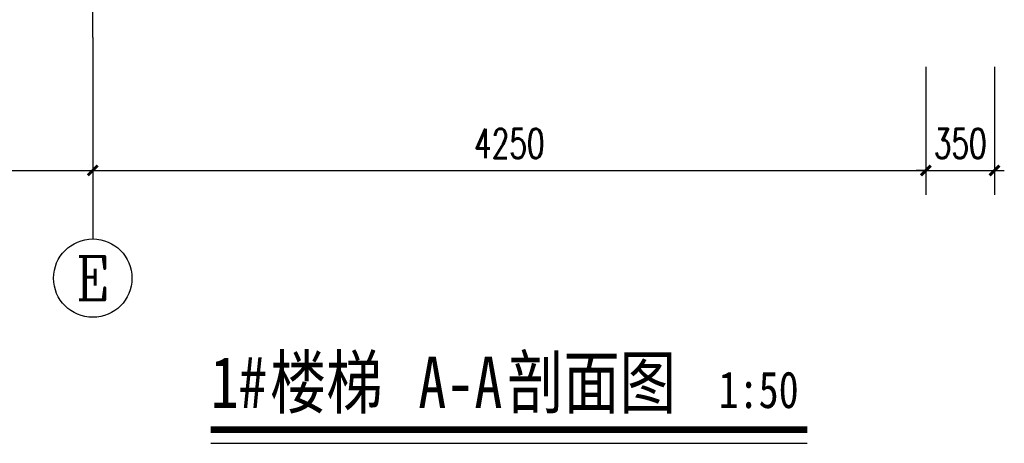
# Model space of a CAD drawing. Extents: x 797781 to 1255204, y 21234 to 1024248.
# Tile 978 of 1056: x 1153871 to 1158894, y 613120 to 615283. Entities that reach past the tile are written whole.
import ezdxf
from ezdxf.enums import TextEntityAlignment as Align

# ---------------------------------------------------------------- set-up
doc = ezdxf.new("R2010")
doc.units = 0
doc.header["$LTSCALE"] = 1000
doc.header["$MEASUREMENT"] = 0
doc.linetypes.add('230303生产综合楼-平面图_t8$0$DOTE', pattern=[2.42, 2, -0.2, 0.02, -0.2])
for name, color, linetype in [('230303生产综合楼-平面图_t8$0$AXIS', 3, 'Continuous'), ('230303生产综合楼-平面图_t8$0$AXIS_TEXT', 7, 'Continuous'), ('230303生产综合楼-平面图_t8$0$DIM_SYMB', 3, 'Continuous'), ('230303生产综合楼-平面图_t8$0$DOTE', 1, '230303生产综合楼-平面图_t8$0$DOTE'), ('AXIS_TEXT', 7, 'Continuous'), ('PUB_TEXT', 7, 'Continuous')]:
    doc.layers.add(name, color=color, linetype=linetype)
doc.styles.add('230303生产综合楼-平面图_t8$0$-黑体', font='simhei.ttf', dxfattribs={"width": 0.8})
doc.styles.add('230303生产综合楼-平面图_t8$0$_TCH_AXIS', font='COMPLEX', dxfattribs={"bigfont": 'GBCBIG'})
doc.styles.add('230303生产综合楼-平面图_T8$0$_TCH_DIM_T3', font='SIMPLEX', dxfattribs={"width": 0.705882, "bigfont": 'GBCBIG'})
doc.styles.add('COMPLEX', font='COMPLEX')
doc.dimstyles.new('230303生产综合楼-平面图_T8$0$_TCH_ARCH&&50', dxfattribs={"dimtxt": 148.75, "dimasz": 50, "dimexe": 125, "dimexo": 150, "dimgap": 63.125, "dimtad": 1, "dimdec": 0, "dimzin": 0, "dimdsep": 46, "dimtxsty": '230303生产综合楼-平面图_T8$0$_TCH_DIM_T3', "dimblk": '230303生产综合楼-平面图_t8$0$_ArchTick', "dimcen": 0.09, "dimclrt": 7, "dimazin": 2, "dimtfac": 1, "dimtdec": 0, "dimtix": 1, "dimtmove": 2, "dimatfit": 3, "dimfxl": 1, "dimtolj": 1, "dimtzin": 0, "dimarcsym": 0})

# ---------------------------------------------------------------- blocks, each defined once
blk = doc.blocks.new('230303生产综合楼-平面图_t8$0$_ArchTick')
at = {"color": 0, "linetype": 'ByBlock', "const_width": 0.3}
blk.add_lwpolyline([(-0.5, -0.5), (0.5, 0.5)], dxfattribs=at)
blk = doc.blocks.new('*D3643')
at = {"layer": '230303生产综合楼-平面图_t8$0$AXIS', "color": 0, "lineweight": -2, "transparency": 16777216}
for p, q in [((1150793.7, 615041.7), (1150793.7, 614387.8)), ((1154243.7, 615041.7), (1154243.7, 614387.8)), ((1150793.7, 614512.8), (1154243.7, 614512.8))]:
    blk.add_line(p, q, dxfattribs=at)
at = {"layer": 'Defpoints', "color": 0, "transparency": 16777216}
for p in [(1150793.7, 615191.7), (1154243.7, 615191.7), (1154243.7, 614512.8)]:
    blk.add_point(p, dxfattribs=at)
at = {"layer": '230303生产综合楼-平面图_t8$0$AXIS', "color": 0, "lineweight": -2, "transparency": 16777216, "xscale": 50, "yscale": 50, "zscale": 50, "rotation": 180}
blk.add_blockref('230303生产综合楼-平面图_t8$0$_ArchTick', (1150793.7, 614512.8), dxfattribs=at)
at = {"layer": '230303生产综合楼-平面图_t8$0$AXIS', "color": 0, "lineweight": -2, "transparency": 16777216, "xscale": 50, "yscale": 50, "zscale": 50}
blk.add_blockref('230303生产综合楼-平面图_t8$0$_ArchTick', (1154243.7, 614512.8), dxfattribs=at)
at = {"layer": '230303生产综合楼-平面图_t8$0$AXIS', "color": 7, "transparency": 16777216, "insert": (1152518.7, 614650.3), "char_height": 148.75, "attachment_point": 5, "style": '230303生产综合楼-平面图_T8$0$_TCH_DIM_T3'}
blk.add_mtext('\\A1;3450', dxfattribs=at)
blk = doc.blocks.new('*D3644')
at = {"layer": '230303生产综合楼-平面图_t8$0$AXIS', "color": 0, "lineweight": -2, "transparency": 16777216}
for p, q in [((1154243.7, 615041.7), (1154243.7, 614387.8)), ((1158493.7, 615041.7), (1158493.7, 614387.8)), ((1154243.7, 614512.8), (1158493.7, 614512.8))]:
    blk.add_line(p, q, dxfattribs=at)
at = {"layer": 'Defpoints', "color": 0, "transparency": 16777216}
for p in [(1154243.7, 615191.7), (1158493.7, 615191.7), (1158493.7, 614512.8)]:
    blk.add_point(p, dxfattribs=at)
at = {"layer": '230303生产综合楼-平面图_t8$0$AXIS', "color": 0, "lineweight": -2, "transparency": 16777216, "xscale": 50, "yscale": 50, "zscale": 50, "rotation": 180}
blk.add_blockref('230303生产综合楼-平面图_t8$0$_ArchTick', (1154243.7, 614512.8), dxfattribs=at)
at = {"layer": '230303生产综合楼-平面图_t8$0$AXIS', "color": 0, "lineweight": -2, "transparency": 16777216, "xscale": 50, "yscale": 50, "zscale": 50}
blk.add_blockref('230303生产综合楼-平面图_t8$0$_ArchTick', (1158493.7, 614512.8), dxfattribs=at)
at = {"layer": '230303生产综合楼-平面图_t8$0$AXIS', "color": 7, "transparency": 16777216, "insert": (1156368.7, 614650.3), "char_height": 148.75, "attachment_point": 5, "style": '230303生产综合楼-平面图_T8$0$_TCH_DIM_T3'}
blk.add_mtext('\\A1;4250', dxfattribs=at)
blk = doc.blocks.new('*D3645')
at = {"layer": '230303生产综合楼-平面图_t8$0$AXIS', "color": 0, "lineweight": -2, "transparency": 16777216}
for p, q in [((1158493.7, 615041.7), (1158493.7, 614387.8)), ((1158843.7, 615041.7), (1158843.7, 614387.8)), ((1158493.7, 614512.8), (1158443.7, 614512.8)), ((1158493.7, 614512.8), (1158843.7, 614512.8)), ((1158843.7, 614512.8), (1158893.7, 614512.8))]:
    blk.add_line(p, q, dxfattribs=at)
at = {"layer": 'Defpoints', "color": 0, "transparency": 16777216}
for p in [(1158493.7, 615191.7), (1158843.7, 615191.7), (1158843.7, 614512.8)]:
    blk.add_point(p, dxfattribs=at)
at = {"layer": '230303生产综合楼-平面图_t8$0$AXIS', "color": 0, "lineweight": -2, "transparency": 16777216, "xscale": 50, "yscale": 50, "zscale": 50}
blk.add_blockref('230303生产综合楼-平面图_t8$0$_ArchTick', (1158493.7, 614512.8), dxfattribs=at)
at = {"layer": '230303生产综合楼-平面图_t8$0$AXIS', "color": 0, "lineweight": -2, "transparency": 16777216, "xscale": 50, "yscale": 50, "zscale": 50, "rotation": 180}
blk.add_blockref('230303生产综合楼-平面图_t8$0$_ArchTick', (1158843.7, 614512.8), dxfattribs=at)
at = {"layer": '230303生产综合楼-平面图_t8$0$AXIS', "color": 7, "transparency": 16777216, "insert": (1158668.7, 614650.3), "char_height": 148.75, "attachment_point": 5, "style": '230303生产综合楼-平面图_T8$0$_TCH_DIM_T3'}
blk.add_mtext('\\A1;350', dxfattribs=at)
blk = doc.blocks.new('_AXISO')
blk.add_circle((0, 0), 0.5)
at = {"layer": 'AXIS_TEXT', "style": 'COMPLEX', "width": 1.041667}
blk.add_attdef('A', text='', height=0.56, dxfattribs=at).set_placement((-0.25, -0.28), (0.25, -0.28), align=Align.FIT)

msp = doc.modelspace()

# ---------------------------------------------------------------- linework, layer by layer
at = {"layer": '230303生产综合楼-平面图_t8$0$AXIS'}
msp.add_line((1154243.7, 615191.7), (1154243.7, 614162.8), dxfattribs=at)
at = {"layer": '230303生产综合楼-平面图_t8$0$DIM_SYMB', "const_width": 35}
msp.add_lwpolyline([(1154845.5, 613189.5), (1157888.6, 613189.5)], dxfattribs=at)
at = {"layer": '230303生产综合楼-平面图_t8$0$DIM_SYMB'}
msp.add_lwpolyline([(1154845.5, 613119.5), (1157888.6, 613119.5)], dxfattribs=at)
at = {"layer": '230303生产综合楼-平面图_t8$0$DOTE'}
msp.add_line((1154243.7, 615191.7), (1154243.7, 640664.7), dxfattribs=at)

# ---------------------------------------------------------------- block references
at = {"layer": '230303生产综合楼-平面图_t8$0$AXIS'}
ref = msp.add_blockref('_AXISO', (1154243.7, 613962.8), dxfattribs=dict(at, xscale=400, yscale=400, zscale=400))
ref.add_attrib('A', 'E', dxfattribs={"layer": '230303生产综合楼-平面图_t8$0$AXIS_TEXT', "ltscale": 2, "height": 222.7, "style": '230303生产综合楼-平面图_t8$0$_TCH_AXIS'}).set_placement((1154158.9, 613851.4), (1154328.6, 613851.4), align=Align.FIT)

# ---------------------------------------------------------------- texts
at = {"layer": 'PUB_TEXT', "style": '230303生产综合楼-平面图_t8$0$-黑体', "width": 0.8}
for s, height, p in [('楼梯', 262.87, (1155148, 613299.4)), ('剖面图', 262.87, (1156357.7, 613299.4)), ('1#', 262.87, (1154845.5, 613299.4)), ('A-A', 262.87, (1155904.1, 613299.4)), ('1:50', 187.76, (1157436.1, 613299.4))]:
    msp.add_text(s, height=height, dxfattribs=at).set_placement(p)

# ---------------------------------------------------------------- dimensions: what is measured, and where the dimension line sits
at = {"layer": '230303生产综合楼-平面图_t8$0$AXIS'}
for p1, p2, picture, middle in [((1150793.7, 615191.7), (1154243.7, 615191.7), '*D3643', (1152518.7, 614650.3)), ((1154243.7, 615191.7), (1158493.7, 615191.7), '*D3644', (1156368.7, 614650.3)), ((1158493.7, 615191.7), (1158843.7, 615191.7), '*D3645', (1158668.7, 614650.3))]:
    dim = msp.add_aligned_dim(p1=p1, p2=p2, distance=-678.9, dimstyle='230303生产综合楼-平面图_T8$0$_TCH_ARCH&&50', dxfattribs=at)
    dim.commit()
    dim.dimension.update_dxf_attribs({"geometry": picture, "text_midpoint": middle})

doc.saveas('drawing.dxf')
